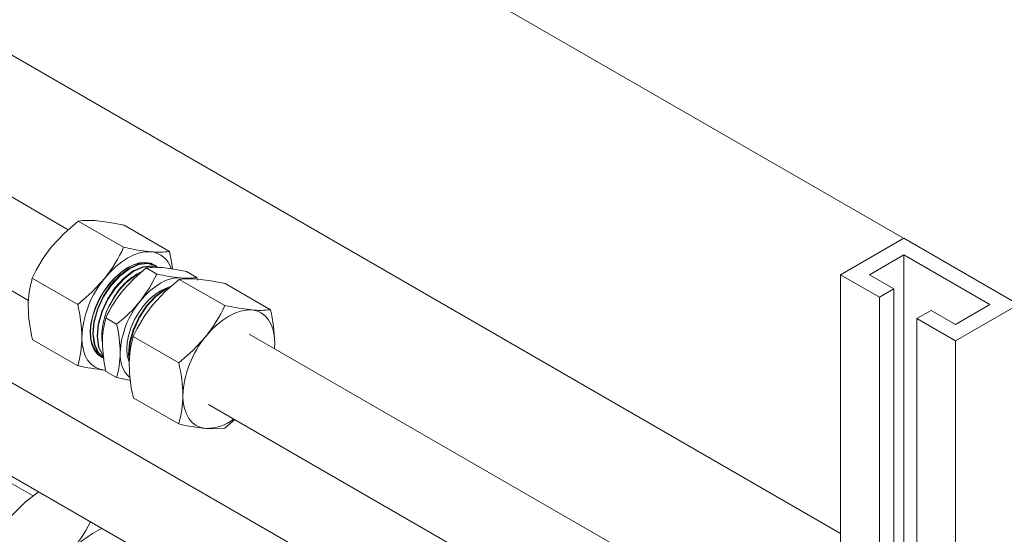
# Model space of a CAD drawing. Header units: millimetres. Extents: x 525 to 29324, y 175 to 20618.
# Tile 381 of 588: x 19555 to 19798, y 14548 to 14674. Entities that reach past the tile are written whole.
import ezdxf

# ---------------------------------------------------------------- set-up
doc = ezdxf.new("R2010")
doc.units = ezdxf.units.MM
doc.linetypes.add('SLD-Continua', pattern=[0])

msp = doc.modelspace()

# ---------------------------------------------------------------- linework, layer by layer
at = {"color": 7, "linetype": 'SLD-Continua', "lineweight": 18, "ltscale": 35}
for p, q in [((19567.17, 14622.58), (18709.67, 15117.48)), ((18699.69, 15100.16), (19557.37, 14605.15)), ((20176, 14387.85), (19398.18, 14836.76)), ((20176, 14387.85), (19398.18, 14836.76)), ((20176, 14387.85), (19398.18, 14836.76)), ((20176, 14387.85), (19398.18, 14836.76)), ((20176, 14387.85), (19398.18, 14836.76)), ((19757.39, 14547.78), (19296.01, 14814.07)), ((19757.39, 14547.78), (19296.01, 14814.07)), ((19757.39, 14547.78), (19296.01, 14814.07)), ((19757.39, 14547.78), (19296.01, 14814.07)), ((19757.39, 14547.78), (19296.01, 14814.07)), ((19580.81, 14618.25), (19569.63, 14624.71)), ((19592.13, 14617.24), (19580.95, 14623.69)), ((19772.95, 14620.47), (19757.39, 14611.49)), ((19801.23, 14604.14), (19772.95, 14620.47)), ((19764.46, 14611.49), (19772.95, 14616.39)), ((19772.95, 14616.39), (19794.16, 14604.14)), ((19772.95, 14616.39), (19772.95, 14545.73)), ((19586.35, 14613.17), (19588.97, 14611.66)), ((19588.62, 14613.67), (19588.48, 14613.75)), ((19569.5, 14604.18), (19558.32, 14610.63)), ((19594.51, 14610.35), (19605.69, 14603.9)), ((19594.8, 14610.71), (19595.6, 14610.57)), ((19596.25, 14612.28), (19598.87, 14610.77)), ((19598.98, 14610.16), (19598.87, 14610.77)), ((19766.94, 14605.98), (19757.39, 14611.49)), ((19757.39, 14611.49), (19757.39, 14541.72)), ((19770.47, 14608.02), (19764.46, 14611.49)), ((19605.82, 14609.33), (19617, 14602.88)), ((19766.94, 14605.98), (19770.47, 14608.02)), ((19770.47, 14608.02), (19770.47, 14541.87)), ((19692.74, 14504.41), (19514.12, 14607.5)), ((19766.94, 14605.98), (19766.94, 14543.92)), ((19779.67, 14602.72), (19776.13, 14600.67)), ((19785.68, 14599.25), (19779.67, 14602.72)), ((19794.16, 14604.14), (19785.68, 14599.25)), ((19801.23, 14604.14), (19785.68, 14595.17)), ((19576.45, 14600.86), (19579.07, 14599.35)), ((19785.68, 14595.17), (19776.13, 14600.67)), ((19776.13, 14600.67), (19776.13, 14538.61)), ((19569.5, 14589.09), (19558.32, 14595.54)), ((19583.19, 14596.28), (19594.37, 14589.82)), ((19732.34, 14527.26), (19611.7, 14596.89)), ((19618.01, 14594.76), (19617.93, 14593.29)), ((19618.01, 14594.76), (19617.94, 14593.28)), ((19785.68, 14595.17), (19785.68, 14496.48)), ((19575.29, 14591.25), (19575.34, 14591.22)), ((19504.12, 14590.18), (19681.73, 14487.67)), ((19576.45, 14587.65), (19579.07, 14586.14)), ((19583.19, 14581.19), (19594.37, 14574.74)), ((19601.7, 14579.56), (19712.33, 14515.71)), ((19608.16, 14575.84), (19605.69, 14573.72)), ((19558.51, 14557), (19538.62, 14568.48)), ((19558.51, 14557), (19538.62, 14568.48))]:
    msp.add_line(p, q, dxfattribs=at)
at = {"color": 7, "linetype": 'SLD-Continua', "lineweight": 18, "ltscale": 35, "flags": 128}
for points in [[(19569.63, 14624.71), (19566.13, 14621.68), (19562.97, 14618.25)], [(19580.95, 14623.69), (19577.44, 14624.36), (19574.28, 14624.78)], [(19580.81, 14618.25), (19584.32, 14617.58), (19587.48, 14617.16)], [(19592.13, 14617.24), (19592.7, 14614.2), (19592.86, 14612.91)], [(19587.48, 14617.16), (19586.15, 14617.15), (19584.75, 14616.89), (19583.3, 14616.39), (19581.82, 14615.65), (19580.35, 14614.68), (19578.9, 14613.51), (19577.49, 14612.16), (19576.17, 14610.63)], [(19575.3, 14591.27), (19574.41, 14591.92), (19573.58, 14592.97), (19573, 14594.3), (19572.66, 14595.86), (19572.58, 14597.61), (19572.76, 14599.51), (19573.21, 14601.49), (19573.89, 14603.5), (19574.8, 14605.48), (19575.91, 14607.39), (19577.19, 14609.15), (19578.6, 14610.74), (19580.1, 14612.08), (19581.65, 14613.16), (19583.21, 14613.94), (19584.72, 14614.4), (19586.16, 14614.52), (19587.47, 14614.3), (19588.35, 14613.88)], [(19575.87, 14591), (19575.52, 14591.12), (19574.49, 14591.86), (19573.65, 14592.92), (19573.07, 14594.22), (19572.72, 14595.8), (19572.64, 14597.52), (19572.82, 14599.44), (19573.25, 14601.39), (19573.94, 14603.43), (19574.83, 14605.39), (19575.95, 14607.33), (19577.21, 14609.07), (19578.64, 14610.68), (19580.11, 14612.02), (19581.69, 14613.12), (19583.22, 14613.89), (19584.76, 14614.36), (19586.17, 14614.49), (19587.51, 14614.28), (19588.64, 14613.74), (19589.15, 14613.29)], [(19588.48, 14613.75), (19586.64, 14614.31), (19584.44, 14614.06), (19582.12, 14613.03), (19579.8, 14611.28), (19577.6, 14608.89), (19575.75, 14606.09), (19574.34, 14603.04), (19573.46, 14599.89), (19573.19, 14596.95), (19573.54, 14594.38), (19574.52, 14592.29), (19576.02, 14590.92), (19576.02, 14590.92)], [(19575.86, 14591.12), (19574.65, 14592.22), (19573.68, 14594.3), (19573.32, 14596.88), (19573.59, 14599.81), (19574.47, 14602.97), (19575.88, 14606.01), (19577.73, 14608.81), (19579.93, 14611.2), (19582.25, 14612.95), (19584.57, 14613.98), (19586.77, 14614.23), (19588.62, 14613.67), (19589.02, 14613.29)], [(19589.02, 14613.3), (19587.7, 14613.7), (19585.5, 14613.45), (19583.18, 14612.42), (19580.86, 14610.67), (19578.66, 14608.27), (19576.81, 14605.48), (19575.4, 14602.43), (19574.52, 14599.28), (19574.25, 14596.34), (19574.61, 14593.76), (19575.58, 14591.68), (19575.75, 14591.53)], [(19575.79, 14591.53), (19575.71, 14591.61), (19574.74, 14593.69), (19574.38, 14596.26), (19574.65, 14599.2), (19575.53, 14602.35), (19576.94, 14605.4), (19578.79, 14608.2), (19580.99, 14610.59), (19583.31, 14612.34), (19585.63, 14613.37), (19587.83, 14613.62), (19588.89, 14613.3)], [(19586.35, 14613.17), (19583.29, 14610.52), (19580.52, 14607.52)], [(19596.25, 14612.28), (19593.19, 14612.87), (19590.42, 14613.24)], [(19569.5, 14604.18), (19573, 14607.2), (19576.17, 14610.63)], [(19588.97, 14611.66), (19587.18, 14608.27), (19584.9, 14604.99)], [(19584.9, 14604.99), (19586.06, 14606.32), (19587.29, 14607.51), (19588.56, 14608.54), (19589.85, 14609.38), (19591.14, 14610.03), (19592.41, 14610.47), (19593.64, 14610.7), (19594.8, 14610.71)], [(19594.51, 14610.35), (19591, 14607.32), (19587.84, 14603.9)], [(19598.87, 14610.77), (19597.08, 14610.62), (19594.8, 14610.71)], [(19605.82, 14609.33), (19602.32, 14610.01), (19599.15, 14610.43)], [(19591.69, 14608.32), (19591.29, 14608.19), (19589.85, 14607.5), (19588.42, 14606.53), (19587.02, 14605.29), (19585.72, 14603.84), (19584.53, 14602.2), (19583.52, 14600.43), (19582.69, 14598.59), (19582.08, 14596.73), (19581.71, 14594.91), (19581.58, 14593.17), (19581.71, 14591.59), (19582.08, 14590.19), (19582.16, 14590)], [(19590.95, 14607.93), (19588.63, 14606.18), (19586.43, 14603.79), (19584.58, 14600.99), (19583.17, 14597.95), (19582.29, 14594.79), (19582.02, 14591.86), (19582.23, 14590.36)], [(19582.25, 14591.05), (19582.15, 14591.78), (19582.42, 14594.72), (19583.3, 14597.87), (19584.71, 14600.92), (19586.56, 14603.71), (19588.76, 14606.11), (19591.08, 14607.86), (19592.19, 14608.35)], [(19590.95, 14607.93), (19591.85, 14608.4), (19592.34, 14608.61)], [(19601.04, 14596.28), (19602.37, 14597.8), (19603.77, 14599.16), (19605.22, 14600.33), (19606.7, 14601.29), (19608.18, 14602.03), (19609.63, 14602.54), (19611.03, 14602.8), (19612.36, 14602.81)], [(19605.69, 14603.9), (19609.19, 14603.22), (19612.36, 14602.81)], [(19612.36, 14602.81), (19613.59, 14602.57), (19614.7, 14602.08), (19615.67, 14601.36), (19616.5, 14600.41), (19617.15, 14599.26), (19617.63, 14597.91), (19617.92, 14596.4), (19618.01, 14594.76)], [(19570.51, 14596.05), (19570.61, 14594.4), (19570.9, 14592.89), (19571.37, 14591.55), (19572.03, 14590.39), (19572.85, 14589.45), (19573.82, 14588.73), (19574.94, 14588.24), (19576.17, 14588)], [(19594.37, 14589.82), (19597.88, 14592.85), (19601.04, 14596.28)], [(19579.07, 14586.14), (19582.14, 14585.56), (19582.46, 14585.51)], [(19601.04, 14573.65), (19599.81, 14573.88), (19598.7, 14574.37), (19597.72, 14575.09), (19596.9, 14576.04), (19596.25, 14577.19), (19595.77, 14578.54), (19595.48, 14580.05), (19595.39, 14581.7)], [(19605.69, 14573.72), (19603.65, 14573.55), (19601.04, 14573.65)], [(19559.83, 14558.05), (19556.56, 14555.46), (19552.26, 14551.18)]]:
    msp.add_lwpolyline(points, dxfattribs=at)
at = {"color": 7, "linetype": 'SLD-Continua', "lineweight": 18, "ltscale": 1225}
for centre, radius, start, end in [((19572.28, 14604.75), 20.13, 84.3104, 97.5669), ((19590.79, 14596.06), 35.59, 141.4238, 155.8296), ((19548.34, 14632.83), 35.59, 321.4238, 335.8296), ((19589.48, 14637.19), 20.13, 264.3104, 277.5669), ((19586.85, 14611.26), 5.94, 17.2228, 83.8786), ((19588.67, 14595.71), 17.61, 84.3104, 97.5669), ((19581.64, 14603.69), 24.33, 163.4279, 180.0518), ((19595.04, 14594.92), 24.56, 140.2278, 177.3624), ((19592.11, 14598.02), 15.8, 115.3264, 154.3064), ((19594.29, 14595.82), 18.75, 121.9494, 151.1451), ((19599.44, 14657.41), 46.93, 257.102, 264.3237), ((19597.16, 14590.39), 20.13, 84.3104, 97.5669), ((19604.86, 14588.1), 31.14, 141.4238, 155.8296), ((19596.35, 14604.4), 39.04, 181.0676, 193.1078), ((19532.72, 14595.48), 37.79, 0.8673, 13.3081), ((19591.18, 14596.49), 15.73, 147.8341, 187.1898), ((19558.18, 14626.77), 34.47, 307.3033, 320.8294), ((19601.42, 14591.25), 21.49, 140.2278, 177.3624), ((19615.66, 14581.7), 35.59, 141.4238, 155.8296), ((19573.22, 14618.47), 35.59, 321.4238, 335.8296), ((19614.35, 14622.84), 20.13, 264.3104, 277.5669), ((19580.2, 14594.18), 37.81, 0.8708, 13.3045), ((19596.85, 14594.79), 21.28, 163.4256, 180.0541), ((19547.25, 14591.78), 32.71, 0.7982, 13.3771), ((19546.1, 14596.04), 24.41, 343.4574, 0.0223), ((19579.04, 14596.81), 6.43, 173.3093, 231.7768), ((19606.51, 14589.34), 24.33, 163.4279, 180.0518), ((19619.92, 14580.57), 24.56, 140.2278, 177.3624), ((19610.28, 14595.47), 34.72, 181.1645, 193.0109), ((19558.53, 14592.24), 21.42, 343.4814, 359.9983), ((19587.26, 14591.61), 7.34, 175.0825, 227.8293), ((19581.47, 14641.38), 53.64, 257.1021, 264.3237), ((19621.22, 14590.04), 39.04, 181.0676, 193.1078), ((19557.6, 14581.12), 37.79, 0.8673, 13.3081), ((19570.97, 14581.69), 24.41, 343.4574, 0.0223), ((19606.35, 14627.02), 53.64, 257.1021, 264.3237), ((19601.3, 14584.35), 10.7, 268.6442, 308.4149), ((19537.16, 14569.04), 40.01, 318.5951, 332.5732), ((19585.82, 14526.99), 24.31, 115.1633, 140.1045)]:
    msp.add_arc(centre, radius, start, end, dxfattribs=at)

doc.saveas('drawing.dxf')
